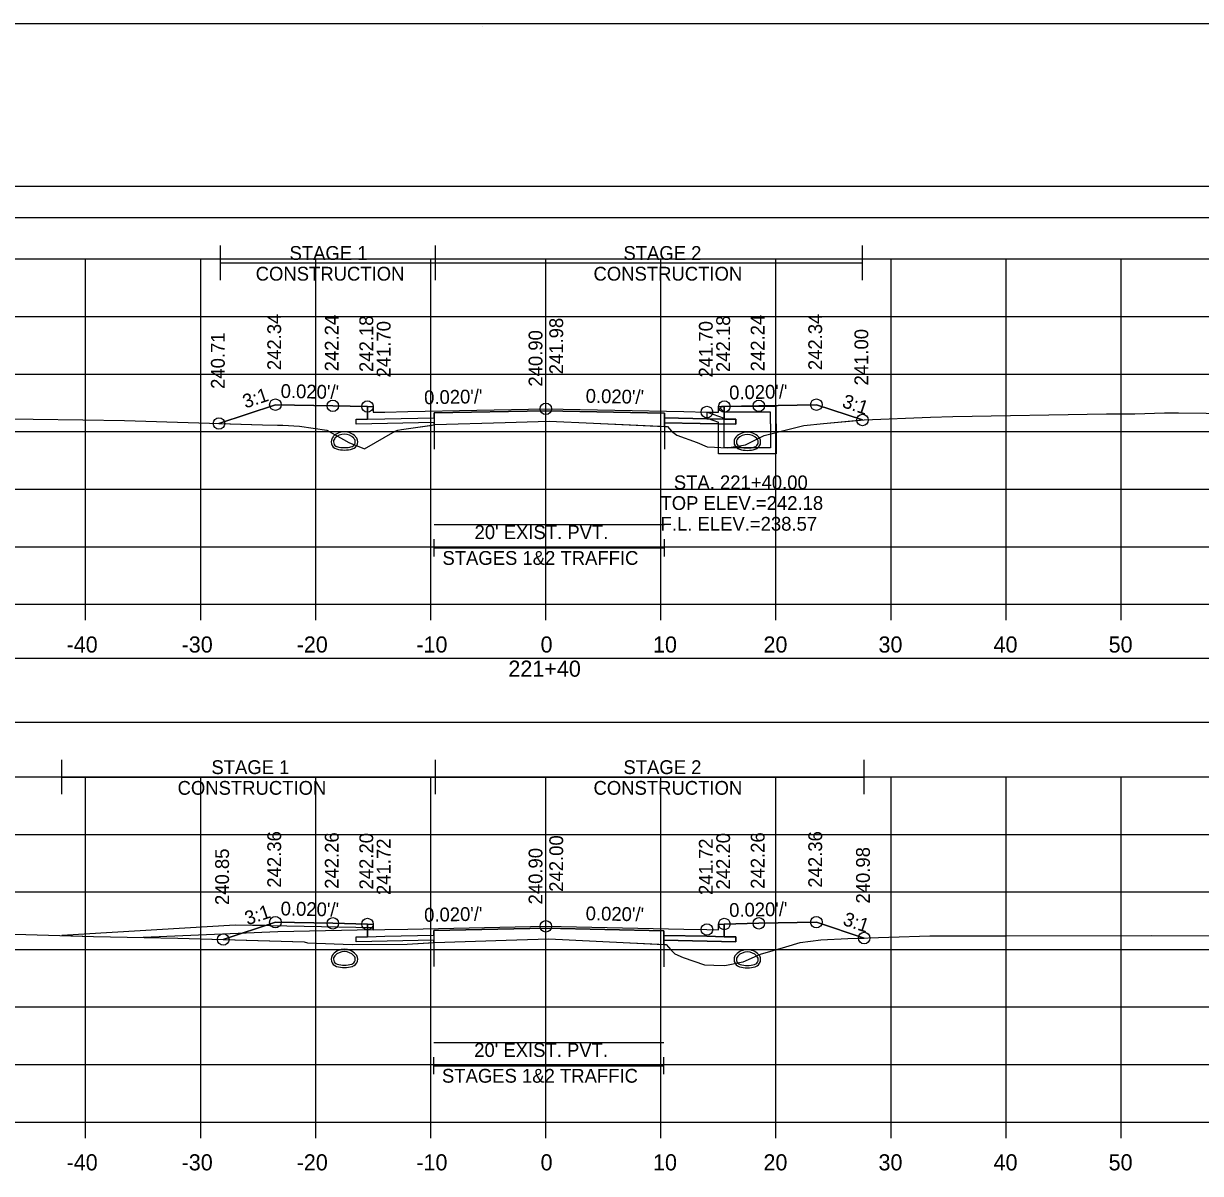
# Model space of a CAD drawing. Extents: x 1369627 to 1374022, y 380035 to 398173.
# Drawn here: x 1372053.1 to 1372155.4, y 384841.7 to 384941.7 of the extents above; entities that cross this region are included whole.
import ezdxf

# ---------------------------------------------------------------- set-up
doc = ezdxf.new("R2010")
doc.units = 0
for name, color, linetype in [('Default', 7, 'Continuous'), ('R_Alt Surface', 7, 'Continuous'), ('R_Axis', 7, 'Continuous'), ('R_Axis Annot', 7, 'Continuous'), ('R_Border', 7, 'Continuous'), ('R_Drive', 7, 'Continuous'), ('R_Exist Surface', 7, 'Continuous'), ('R_Fin Surface', 7, 'Continuous'), ('R_Grid', 7, 'Continuous'), ('R_MOT', 7, 'Continuous'), ('R_No Plot', 7, 'Continuous'), ('R_Water', 7, 'Continuous'), ('R_Water Annot', 7, 'Continuous'), ('R_Xsect Elev', 7, 'Continuous'), ('R_Xsect Slope', 7, 'Continuous'), ('T_Vehicle Path Lt Minor', 7, 'Continuous'), ('T_Vehicle Path Rt', 7, 'Continuous')]:
    doc.layers.add(name, color=color, linetype=linetype)

msp = doc.modelspace()

# ---------------------------------------------------------------- linework, layer by layer
at = {"layer": 'Default'}
for p, q in [((1372088.83, 384895.34), (1372088.83, 384896.84)), ((1372088.83, 384896.09), (1372108.83, 384896.09)), ((1372108.83, 384895.34), (1372108.83, 384896.84)), ((1372088.79, 384850.34), (1372088.79, 384851.84)), ((1372088.79, 384851.09), (1372108.79, 384851.09)), ((1372108.79, 384850.34), (1372108.79, 384851.84))]:
    msp.add_line(p, q, dxfattribs=at)
for points in [[(1371948.53, 384924.79), (1372248.53, 384924.79), (1372248.53, 384927.49), (1371948.53, 384927.49)], [(1371948.53, 384880.95), (1372248.53, 384880.95), (1372248.53, 384886.47), (1371948.53, 384886.47)]]:
    msp.add_lwpolyline(points, close=True, dxfattribs=at)
at = {"layer": 'R_Alt Surface'}
for points in [[(1372083.03, 384908.37), (1372083.03, 384907.28), (1372084.53, 384907.31), (1372088.83, 384907.39), (1372088.83, 384907.81), (1372098.53, 384908), (1372108.83, 384907.8), (1372108.83, 384907.38), (1372112.53, 384907.31), (1372114.03, 384907.28), (1372114.03, 384908.37)], [(1372083.03, 384863.4), (1372083.03, 384862.3), (1372084.53, 384862.33), (1372088.79, 384862.42), (1372088.79, 384862.83), (1372098.53, 384863.03), (1372108.79, 384862.82), (1372108.79, 384862.41), (1372112.53, 384862.33), (1372114.03, 384862.3), (1372114.03, 384863.4)]]:
    msp.add_lwpolyline(points, dxfattribs=at)
for points in [[(1372082.03, 384907.26), (1372083.03, 384907.28), (1372084.53, 384907.31), (1372088.83, 384907.39), (1372088.83, 384906.98), (1372082.03, 384906.84)], [(1372115.03, 384907.26), (1372114.03, 384907.28), (1372112.53, 384907.31), (1372108.83, 384907.38), (1372108.83, 384906.96), (1372115.03, 384906.84)], [(1372082.03, 384862.28), (1372083.03, 384862.3), (1372084.53, 384862.33), (1372088.79, 384862.42), (1372088.79, 384862), (1372082.03, 384861.86)], [(1372115.03, 384862.28), (1372114.03, 384862.3), (1372112.53, 384862.33), (1372108.79, 384862.41), (1372108.79, 384861.99), (1372115.03, 384861.86)]]:
    msp.add_lwpolyline(points, close=True, dxfattribs=at)
at = {"layer": 'R_Axis'}
for p, q in [((1371948.53, 384891.19), (1372248.53, 384891.19)), ((1372058.53, 384889.79), (1372058.53, 384891.19)), ((1372068.53, 384889.79), (1372068.53, 384891.19)), ((1372078.53, 384889.79), (1372078.53, 384891.19)), ((1372088.53, 384889.79), (1372088.53, 384891.19)), ((1372098.53, 384889.79), (1372098.53, 384891.19)), ((1372108.53, 384889.79), (1372108.53, 384891.19)), ((1372118.53, 384889.79), (1372118.53, 384891.19)), ((1372128.53, 384889.79), (1372128.53, 384891.19)), ((1372138.53, 384889.79), (1372138.53, 384891.19)), ((1372148.53, 384889.79), (1372148.53, 384891.19)), ((1371948.53, 384846.19), (1372248.53, 384846.19)), ((1372058.53, 384844.79), (1372058.53, 384846.19)), ((1372068.53, 384844.79), (1372068.53, 384846.19)), ((1372078.53, 384844.79), (1372078.53, 384846.19)), ((1372088.53, 384844.79), (1372088.53, 384846.19)), ((1372098.53, 384844.79), (1372098.53, 384846.19)), ((1372108.53, 384844.79), (1372108.53, 384846.19)), ((1372118.53, 384844.79), (1372118.53, 384846.19)), ((1372128.53, 384844.79), (1372128.53, 384846.19)), ((1372138.53, 384844.79), (1372138.53, 384846.19)), ((1372148.53, 384844.79), (1372148.53, 384846.19))]:
    msp.add_line(p, q, dxfattribs=at)
at = {"layer": 'R_Border'}
for p, q in [((1371940.53, 384941.65), (1372256.71, 384941.65)), ((1372093.05, 384941.39), (1372093.05, 384941.39)), ((1372093.05, 384941.39), (1372093.05, 384941.39))]:
    msp.add_line(p, q, dxfattribs=at)
at = {"layer": 'R_Drive'}
for p, q in [((1372071.53, 384863.31), (1372056.47, 384862.4)), ((1372083.53, 384863.07), (1372071.53, 384863.31)), ((1372083.53, 384862.9), (1372083.53, 384863.07))]:
    msp.add_line(p, q, dxfattribs=at)
at = {"layer": 'R_Exist Surface'}
for points in [[(1372045.31, 384907.4), (1372058.28, 384907.21), (1372061.91, 384907.15), (1372073.89, 384906.79), (1372075.2, 384906.75), (1372075.68, 384906.75), (1372077.11, 384906.66), (1372079.49, 384906.31), (1372081.41, 384905.23), (1372082.76, 384904.69), (1372085.44, 384906.22), (1372085.66, 384906.31), (1372085.97, 384906.36), (1372088.85, 384906.79), (1372088.88, 384906.8), (1372095, 384906.99), (1372098.83, 384907.11), (1372102.68, 384906.93), (1372109.09, 384906.62), (1372109.45, 384906.23), (1372109.91, 384905.87), (1372111.68, 384905.24), (1372112.55, 384904.88), (1372113.2, 384904.84), (1372114.28, 384904.79), (1372115.88, 384905.05), (1372115.94, 384905.06), (1372116, 384905.1), (1372117.5, 384905.85), (1372119.44, 384906.33), (1372120.96, 384906.73), (1372122.65, 384906.88), (1372126.2, 384907.21), (1372131.95, 384907.43), (1372133.89, 384907.5), (1372147.26, 384907.73), (1372149.72, 384907.74), (1372152.29, 384907.82), (1372153.24, 384907.82), (1372153.5, 384907.82), (1372165.53, 384907.67)], [(1372048.42, 384862.64), (1372059.22, 384862.32), (1372066.55, 384862.16), (1372077.53, 384861.84), (1372077.82, 384861.76), (1372081.7, 384861.62), (1372086.47, 384861.66), (1372088.84, 384861.79), (1372095.07, 384861.99), (1372098.79, 384862.11), (1372105.26, 384861.8), (1372108.99, 384861.61), (1372109.39, 384861.17), (1372109.75, 384860.82), (1372110.46, 384860.48), (1372112.32, 384859.84), (1372113.13, 384859.83), (1372114.07, 384859.79), (1372115.64, 384860.11), (1372115.65, 384860.11), (1372115.67, 384860.12), (1372117.18, 384860.79), (1372119.4, 384861.41), (1372120.63, 384861.78), (1372122.43, 384862.02), (1372124.76, 384862.13), (1372131.91, 384862.38), (1372138.45, 384862.37), (1372151.2, 384862.39), (1372157.17, 384862.38)]]:
    msp.add_lwpolyline(points, dxfattribs=at)
at = {"layer": 'R_Fin Surface'}
for points in [[(1372070.12, 384906.9), (1372075.02, 384908.53), (1372080.02, 384908.43), (1372083.02, 384908.37), (1372083.52, 384908.37), (1372083.53, 384907.87), (1372084.53, 384907.89), (1372086.53, 384907.93), (1372098.53, 384908.17), (1372110.53, 384907.93), (1372112.53, 384907.89), (1372113.53, 384907.87), (1372113.54, 384908.37), (1372114.04, 384908.37), (1372117.04, 384908.43), (1372122.04, 384908.53), (1372126.05, 384907.2)], [(1372070.49, 384862.05), (1372075.02, 384863.56), (1372080.02, 384863.46), (1372083.02, 384863.4), (1372083.52, 384863.4), (1372083.53, 384862.9), (1372084.53, 384862.92), (1372086.53, 384862.96), (1372098.53, 384863.2), (1372110.53, 384862.96), (1372112.53, 384862.92), (1372113.53, 384862.9), (1372113.54, 384863.4), (1372114.04, 384863.4), (1372117.04, 384863.46), (1372122.04, 384863.56), (1372126.19, 384862.18)]]:
    msp.add_lwpolyline(points, dxfattribs=at)
at = {"layer": 'R_Grid'}
for p, q in [((1371948.53, 384921.19), (1372248.53, 384921.19)), ((1372058.53, 384891.19), (1372058.53, 384921.19)), ((1372068.53, 384891.19), (1372068.53, 384921.19)), ((1372078.53, 384891.19), (1372078.53, 384921.19)), ((1372088.53, 384891.19), (1372088.53, 384921.19)), ((1372098.53, 384891.19), (1372098.53, 384921.19)), ((1372108.53, 384891.19), (1372108.53, 384921.19)), ((1372118.53, 384891.19), (1372118.53, 384921.19)), ((1372128.53, 384891.19), (1372128.53, 384921.19)), ((1372138.53, 384891.19), (1372138.53, 384921.19)), ((1372148.53, 384891.19), (1372148.53, 384921.19)), ((1371948.53, 384916.19), (1372248.53, 384916.19)), ((1371948.53, 384911.19), (1372248.53, 384911.19)), ((1371948.53, 384906.19), (1372248.53, 384906.19)), ((1371948.53, 384901.19), (1372248.53, 384901.19)), ((1371948.53, 384896.19), (1372248.53, 384896.19)), ((1371948.53, 384891.19), (1372248.53, 384891.19)), ((1371948.53, 384876.19), (1372248.53, 384876.19)), ((1372058.53, 384846.19), (1372058.53, 384876.19)), ((1372068.53, 384846.19), (1372068.53, 384876.19)), ((1372078.53, 384846.19), (1372078.53, 384876.19)), ((1372088.53, 384846.19), (1372088.53, 384876.19)), ((1372098.53, 384846.19), (1372098.53, 384876.19)), ((1372108.53, 384846.19), (1372108.53, 384876.19)), ((1372118.53, 384846.19), (1372118.53, 384876.19)), ((1372128.53, 384846.19), (1372128.53, 384876.19)), ((1372138.53, 384846.19), (1372138.53, 384876.19)), ((1372148.53, 384846.19), (1372148.53, 384876.19)), ((1371948.53, 384871.19), (1372248.53, 384871.19)), ((1371948.53, 384866.19), (1372248.53, 384866.19)), ((1371948.53, 384861.19), (1372248.53, 384861.19)), ((1371948.53, 384856.19), (1372248.53, 384856.19)), ((1371948.53, 384851.19), (1372248.53, 384851.19)), ((1371948.53, 384846.19), (1372248.53, 384846.19))]:
    msp.add_line(p, q, dxfattribs=at)
at = {"layer": 'R_MOT'}
for p, q in [((1372070.26, 384919.35), (1372070.26, 384922.35)), ((1372088.94, 384919.35), (1372088.94, 384922.35)), ((1372126.05, 384919.35), (1372126.05, 384922.35)), ((1372070.26, 384920.85), (1372126.05, 384920.85)), ((1372056.47, 384874.67), (1372056.47, 384877.67)), ((1372088.94, 384874.67), (1372088.94, 384877.67)), ((1372126.19, 384874.67), (1372126.19, 384877.67)), ((1372056.47, 384876.17), (1372126.19, 384876.17))]:
    msp.add_line(p, q, dxfattribs=at)
at = {"layer": 'R_No Plot'}
msp.add_lwpolyline([(1372174.45, 384941.65), (1372194.07, 384941.65), (1372194.07, 384931.77), (1372210.18, 384931.77), (1372233.38, 384931.77), (1372233.38, 384899.1), (1372256.59, 384899.1), (1372256.71, 384736.19), (1371940.53, 384736.19), (1371940.53, 384941.65)], close=True, dxfattribs=at)
for points in [[(1372088.83, 384898.11), (1372108.83, 384898.11)], [(1372083.53, 384862.9), (1372075.24, 384862.73), (1372063.53, 384862.23)], [(1372088.79, 384853.11), (1372108.79, 384853.11)]]:
    msp.add_lwpolyline(points, dxfattribs=at)
for centre in [(1372075.02, 384908.53), (1372080.02, 384908.43), (1372083.02, 384908.37), (1372098.53, 384908.17), (1372112.53, 384907.89), (1372114.04, 384908.37), (1372117.04, 384908.43), (1372122.04, 384908.53), (1372070.12, 384906.9), (1372126.05, 384907.2), (1372075.02, 384863.56), (1372080.02, 384863.46), (1372083.02, 384863.4), (1372098.53, 384863.2), (1372112.53, 384862.92), (1372114.04, 384863.4), (1372117.04, 384863.46), (1372122.04, 384863.56), (1372070.49, 384862.05), (1372126.19, 384862.18)]:
    msp.add_circle(centre, 0.5, dxfattribs=at)
at = {"layer": 'R_Water'}
for p, q in [((1372113.71, 384908.21), (1372113.79, 384908.37)), ((1372118.54, 384908.37), (1372113.79, 384908.37)), ((1372118.54, 384906.87), (1372118.54, 384908.37)), ((1372112.54, 384907.89), (1372114.04, 384907.37)), ((1372112.54, 384907.37), (1372113.54, 384907.02)), ((1372113.71, 384908.21), (1372114.04, 384907.87)), ((1372118.04, 384907.87), (1372114.04, 384907.87)), ((1372114.04, 384906.87), (1372114.04, 384907.37)), ((1372118.04, 384906.87), (1372118.04, 384907.87)), ((1372113.54, 384906.87), (1372113.54, 384907.02))]:
    msp.add_line(p, q, dxfattribs=at)
for points in [[(1372112.54, 384907.37), (1372112.54, 384907.89)], [(1372118.54, 384906.87), (1372118.54, 384904.27), (1372116.04, 384904.27), (1372113.54, 384904.27), (1372113.54, 384906.87)], [(1372118.04, 384906.87), (1372118.04, 384904.77), (1372116.04, 384904.77), (1372114.04, 384904.77), (1372114.04, 384906.87)]]:
    msp.add_lwpolyline(points, dxfattribs=at)
for centre, radius, start, end in [((1372080.51, 384905.3), 0.646, 136.3515, 253.9529), ((1372081.02, 384904.82), 1.35, 43.6485, 136.3515), ((1372080.51, 384905.3), 0.438, 136.3515, 253.9529), ((1372081.02, 384904.82), 1.15, 43.6485, 136.3515), ((1372081.53, 384905.3), 0.438, 286.0471, 43.6485), ((1372081.53, 384905.3), 0.646, 286.0471, 43.6485), ((1372115.53, 384905.28), 0.646, 136.3515, 253.9529), ((1372115.53, 384905.28), 0.646, 136.3515, 253.9529), ((1372116.04, 384904.79), 1.35, 43.6485, 136.3515), ((1372116.04, 384904.79), 1.35, 43.6485, 136.3515), ((1372115.53, 384905.28), 0.438, 136.3515, 253.9529), ((1372115.53, 384905.28), 0.438, 136.3515, 253.9529), ((1372116.04, 384904.79), 1.15, 43.6485, 136.3515), ((1372116.04, 384904.79), 1.15, 43.6485, 136.3515), ((1372116.55, 384905.28), 0.438, 286.0471, 43.6485), ((1372116.55, 384905.28), 0.438, 286.0471, 43.6485), ((1372116.55, 384905.28), 0.646, 286.0471, 43.6485), ((1372116.55, 384905.28), 0.646, 286.0471, 43.6485), ((1372081.02, 384907.09), 2.5, 253.9529, 286.0471), ((1372081.02, 384907.09), 2.29, 253.9529, 286.0471), ((1372116.04, 384907.06), 2.5, 253.9529, 286.0471), ((1372116.04, 384907.06), 2.5, 253.9529, 286.0471), ((1372116.04, 384907.06), 2.29, 253.9529, 286.0471), ((1372116.04, 384907.06), 2.29, 253.9529, 286.0471), ((1372080.51, 384860.34), 0.646, 136.3515, 253.9529), ((1372081.02, 384859.85), 1.35, 43.6485, 136.3515), ((1372080.51, 384860.34), 0.438, 136.3515, 253.9529), ((1372081.02, 384859.85), 1.15, 43.6485, 136.3515), ((1372081.53, 384860.34), 0.438, 286.0471, 43.6485), ((1372081.53, 384860.34), 0.646, 286.0471, 43.6485), ((1372115.53, 384860.31), 0.646, 136.3515, 253.9529), ((1372116.04, 384859.82), 1.35, 43.6485, 136.3515), ((1372115.53, 384860.31), 0.438, 136.3515, 253.9529), ((1372116.04, 384859.82), 1.15, 43.6485, 136.3515), ((1372116.55, 384860.31), 0.438, 286.0471, 43.6485), ((1372116.55, 384860.31), 0.646, 286.0471, 43.6485), ((1372081.02, 384862.12), 2.5, 253.9529, 286.0471), ((1372081.02, 384862.12), 2.29, 253.9529, 286.0471), ((1372116.04, 384862.09), 2.5, 253.9529, 286.0471), ((1372116.04, 384862.09), 2.29, 253.9529, 286.0471)]:
    msp.add_arc(centre, radius, start, end, dxfattribs=at)
at = {"layer": 'R_Xsect Elev'}
for p, q in [((1372098.53, 384907.1), (1372098.53, 384917.1)), ((1372098.53, 384862.1), (1372098.53, 384872.1))]:
    msp.add_line(p, q, dxfattribs=at)
at = {"layer": 'T_Vehicle Path Lt Minor'}
for p, q in [((1372071.53, 384863.31), (1372056.47, 384862.4)), ((1372074.11, 384863.26), (1372071.53, 384863.31)), ((1372070.49, 384862.05), (1372074.11, 384863.26))]:
    msp.add_line(p, q, dxfattribs=at)
msp.add_lwpolyline([(1372056.47, 384862.4), (1372059.22, 384862.32), (1372066.55, 384862.16), (1372070.49, 384862.05)], dxfattribs=at)
at = {"layer": 'T_Vehicle Path Rt'}
for p, q in [((1372083.03, 384907.28), (1372083.03, 384908.37)), ((1372114.04, 384908.37), (1372114.03, 384907.28)), ((1372088.83, 384907.81), (1372088.83, 384904.67)), ((1372088.83, 384907.81), (1372088.83, 384907.39)), ((1372088.83, 384907.39), (1372088.83, 384906.98)), ((1372108.83, 384907.8), (1372108.83, 384904.66)), ((1372108.83, 384907.38), (1372108.83, 384907.8)), ((1372108.83, 384906.96), (1372108.83, 384907.38)), ((1372088.83, 384906.79), (1372088.83, 384906.98)), ((1372088.83, 384906.98), (1372088.83, 384906.79)), ((1372108.83, 384906.96), (1372108.83, 384906.63)), ((1372108.83, 384906.63), (1372108.83, 384906.96)), ((1372083.03, 384862.3), (1372083.03, 384863.4)), ((1372114.04, 384863.4), (1372114.03, 384862.3)), ((1372088.79, 384862.83), (1372088.79, 384859.7)), ((1372088.79, 384862.42), (1372088.79, 384862)), ((1372108.79, 384862.82), (1372108.79, 384859.69)), ((1372088.79, 384861.78), (1372088.79, 384862)), ((1372088.79, 384862), (1372088.79, 384861.78)), ((1372108.79, 384861.62), (1372108.79, 384861.99)), ((1372108.79, 384861.99), (1372108.79, 384861.62)), ((1372108.79, 384861.62), (1372108.99, 384861.61))]:
    msp.add_line(p, q, dxfattribs=at)
for points in [[(1372083.03, 384908.37), (1372083.02, 384908.37), (1372080.02, 384908.43), (1372075.02, 384908.53), (1372070.12, 384906.9)], [(1372126.05, 384907.2), (1372122.04, 384908.53), (1372117.04, 384908.43), (1372114.04, 384908.37)], [(1372088.83, 384906.98), (1372082.03, 384906.84), (1372082.03, 384907.26), (1372083.03, 384907.28)], [(1372108.83, 384907.8), (1372098.53, 384908), (1372088.83, 384907.81)], [(1372114.03, 384907.28), (1372115.03, 384907.26), (1372115.03, 384906.84), (1372108.83, 384906.96)], [(1372070.12, 384906.9), (1372073.89, 384906.79), (1372075.2, 384906.75), (1372075.68, 384906.75), (1372077.11, 384906.66), (1372079.49, 384906.31), (1372081.41, 384905.23), (1372082.76, 384904.69), (1372085.44, 384906.22), (1372085.66, 384906.31), (1372085.97, 384906.36), (1372088.83, 384906.79)], [(1372088.83, 384906.79), (1372088.85, 384906.79), (1372088.88, 384906.8), (1372095, 384906.99), (1372098.83, 384907.11), (1372102.68, 384906.93), (1372108.83, 384906.63)], [(1372108.83, 384906.63), (1372109.09, 384906.62), (1372109.45, 384906.23), (1372109.91, 384905.87), (1372111.68, 384905.24), (1372112.55, 384904.88), (1372113.2, 384904.84), (1372114.28, 384904.79), (1372115.88, 384905.05), (1372115.94, 384905.06), (1372116, 384905.1), (1372117.5, 384905.85), (1372119.44, 384906.33), (1372120.96, 384906.73), (1372122.65, 384906.88), (1372126.05, 384907.2)], [(1372083.03, 384863.4), (1372083.02, 384863.4), (1372080.02, 384863.46), (1372075.02, 384863.56), (1372070.49, 384862.05)], [(1372126.19, 384862.18), (1372122.04, 384863.56), (1372117.04, 384863.46), (1372114.04, 384863.4)], [(1372088.79, 384862), (1372082.03, 384861.86), (1372082.03, 384862.28), (1372083.03, 384862.3)], [(1372108.79, 384862.82), (1372098.53, 384863.03), (1372088.79, 384862.83), (1372088.79, 384862.42)], [(1372108.79, 384861.99), (1372108.79, 384862.41), (1372108.79, 384862.82)], [(1372114.03, 384862.3), (1372115.03, 384862.28), (1372115.03, 384861.86), (1372108.79, 384861.99)], [(1372070.49, 384862.05), (1372077.53, 384861.84), (1372077.82, 384861.76), (1372081.7, 384861.62), (1372086.47, 384861.66), (1372088.79, 384861.78)], [(1372088.79, 384861.78), (1372088.84, 384861.79), (1372095.07, 384861.99), (1372098.79, 384862.11), (1372105.26, 384861.8), (1372108.79, 384861.62)], [(1372108.99, 384861.61), (1372109.39, 384861.17), (1372109.75, 384860.82), (1372110.46, 384860.48), (1372112.32, 384859.84), (1372113.13, 384859.83), (1372114.07, 384859.79), (1372115.64, 384860.11), (1372115.65, 384860.11), (1372115.67, 384860.12), (1372117.18, 384860.79), (1372119.4, 384861.41), (1372120.63, 384861.78), (1372122.43, 384862.02), (1372124.76, 384862.13), (1372126.19, 384862.18)]]:
    msp.add_lwpolyline(points, dxfattribs=at)

# ---------------------------------------------------------------- texts
at = {"layer": 'R_Axis Annot'}
for s, height, p in [("20' EXIST. PVT.", 1.2, (1372092.33, 384896.85)), ('STAGES 1&2 TRAFFIC', 1.2, (1372089.54, 384894.61)), ('-40', 1.4, (1372056.87, 384886.99)), ('-30', 1.4, (1372066.87, 384886.99)), ('-20', 1.4, (1372076.87, 384886.99)), ('-10', 1.4, (1372087.27, 384886.99)), ('0', 1.4, (1372098.07, 384886.99)), ('10', 1.4, (1372107.84, 384886.99)), ('20', 1.4, (1372117.44, 384886.99)), ('30', 1.4, (1372127.44, 384886.99)), ('40', 1.4, (1372137.44, 384886.99)), ('50', 1.4, (1372147.44, 384886.99)), ('221+40', 1.4, (1372095.27, 384884.89)), ("20' EXIST. PVT.", 1.2, (1372092.3, 384851.85)), ('STAGES 1&2 TRAFFIC', 1.2, (1372089.5, 384849.61)), ('-40', 1.4, (1372056.87, 384841.99)), ('-30', 1.4, (1372066.87, 384841.99)), ('-20', 1.4, (1372076.87, 384841.99)), ('-10', 1.4, (1372087.27, 384841.99)), ('0', 1.4, (1372098.07, 384841.99)), ('10', 1.4, (1372107.84, 384841.99)), ('20', 1.4, (1372117.44, 384841.99)), ('30', 1.4, (1372127.44, 384841.99)), ('40', 1.4, (1372137.44, 384841.99)), ('50', 1.4, (1372147.44, 384841.99))]:
    msp.add_text(s, height=height, dxfattribs=at).set_placement(p)
at = {"layer": 'R_MOT'}
for s, p in [('STAGE 1', (1372076.25, 384921.11)), ('STAGE 2', (1372105.27, 384921.11)), ('CONSTRUCTION', (1372073.31, 384919.31)), ('CONSTRUCTION', (1372102.67, 384919.31)), ('STAGE 1', (1372069.46, 384876.43)), ('STAGE 2', (1372105.27, 384876.43)), ('CONSTRUCTION', (1372066.52, 384874.63)), ('CONSTRUCTION', (1372102.67, 384874.63))]:
    msp.add_text(s, height=1.2, dxfattribs=at).set_placement(p)
at = {"layer": 'R_Water Annot'}
for s, p in [('STA. 221+40.00', (1372109.65, 384901.18)), ('TOP ELEV.=242.18', (1372108.49, 384899.38)), ('F.L. ELEV.=238.57', (1372108.5, 384897.58))]:
    msp.add_text(s, height=1.2, dxfattribs=at).set_placement(p)
at = {"layer": 'R_Xsect Elev'}
for s, p in [('242.34', (1372075.52, 384911.53)), ('242.24', (1372080.52, 384911.43)), ('242.18', (1372083.52, 384911.37)), ('241.70', (1372085.03, 384910.89)), ('241.98', (1372100.03, 384911.17)), ('241.70', (1372113.03, 384910.89)), ('242.18', (1372114.54, 384911.37)), ('242.24', (1372117.54, 384911.43)), ('242.34', (1372122.54, 384911.53)), ('240.71', (1372070.62, 384909.9)), ('240.90', (1372098.23, 384910.1)), ('241.00', (1372126.55, 384910.2)), ('242.36', (1372075.52, 384866.56)), ('242.26', (1372080.52, 384866.46)), ('242.20', (1372083.52, 384866.4)), ('241.72', (1372085.03, 384865.92)), ('242.00', (1372100.03, 384866.2)), ('241.72', (1372113.03, 384865.92)), ('242.20', (1372114.54, 384866.4)), ('242.26', (1372117.54, 384866.46)), ('242.36', (1372122.54, 384866.56)), ('240.85', (1372070.99, 384865.05)), ('240.90', (1372098.23, 384865.1)), ('240.98', (1372126.69, 384865.18))]:
    msp.add_text(s, height=1.2, rotation=90, dxfattribs=at).set_placement(p)
at = {"layer": 'R_Xsect Slope'}
for s, rotation, p in [("0.020'/'", 358.8542, (1372075.47, 384909.12)), ("0.020'/'", 1.1458, (1372114.47, 384908.98)), ('3:1', 18.4332, (1372072.41, 384908.19)), ("0.020'/'", 1.1458, (1372087.96, 384908.56)), ("0.020'/'", 358.8542, (1372101.98, 384908.7)), ('3:1', 341.5668, (1372124.2, 384908.34)), ("0.020'/'", 358.8542, (1372075.47, 384864.15)), ("0.020'/'", 1.1458, (1372114.47, 384864.01)), ('3:1', 18.4332, (1372072.59, 384863.28)), ("0.020'/'", 1.1458, (1372087.96, 384863.59)), ("0.020'/'", 358.8542, (1372101.98, 384863.73)), ('3:1', 341.5668, (1372124.27, 384863.34))]:
    msp.add_text(s, height=1.2, rotation=rotation, dxfattribs=at).set_placement(p)

doc.saveas('drawing.dxf')
